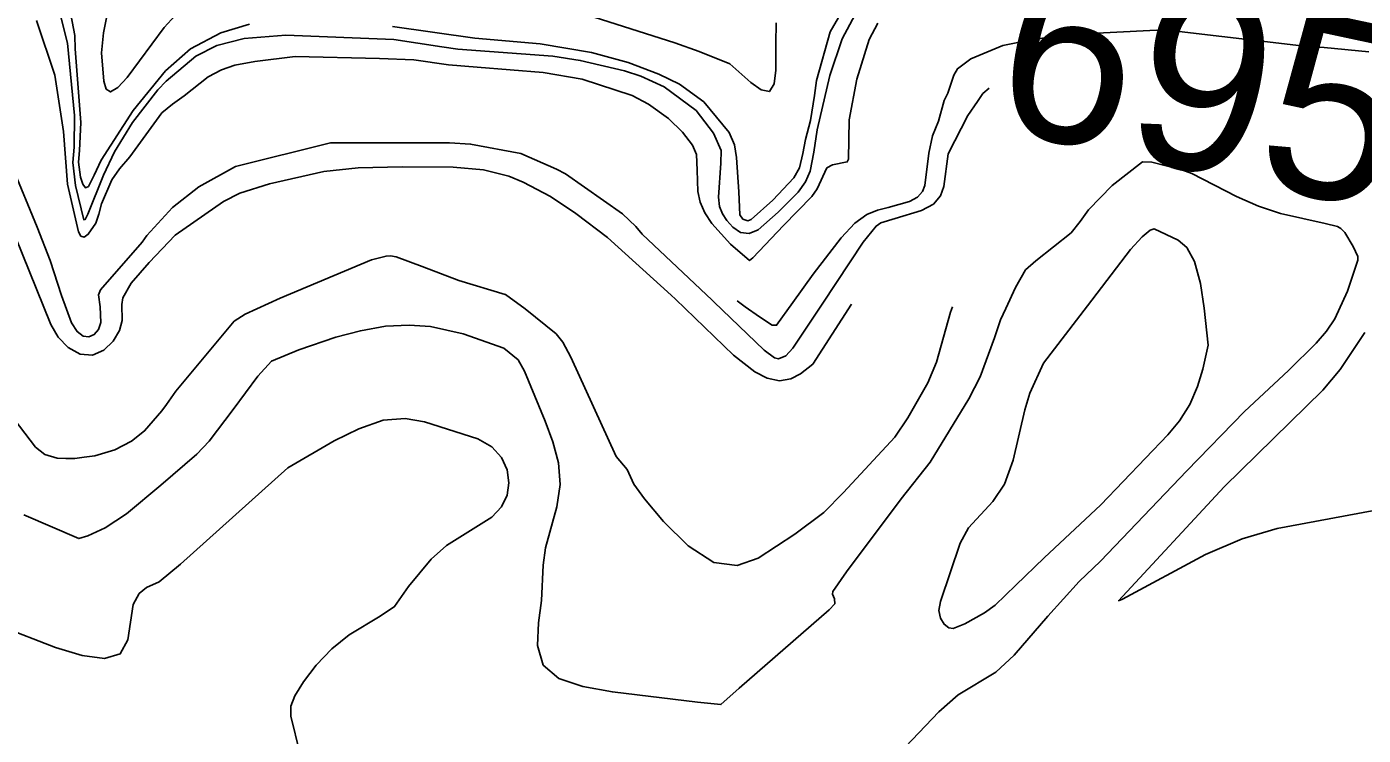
# Model space of a CAD drawing. Extents: x -291892836 to 2945206, y -477993085 to 1832792.
# Drawn here: x 1852494.3 to 1852737.2, y 544994.3 to 545123 of the extents above; entities that cross this region are included whole.
import ezdxf

# ---------------------------------------------------------------- set-up
doc = ezdxf.new("R2010")
doc.units = 0
doc.layers.add('DT_X_Contour_Minor', color=7, linetype='Continuous')
doc.layers.add('DT_X_Terrain_Ground_Line', color=7, linetype='Continuous')

msp = doc.modelspace()

# ---------------------------------------------------------------- linework, layer by layer
at = {"layer": 'DT_X_Contour_Minor'}
for points in [[(1852521.94, 545125.8), (1852519.26, 545122.91), (1852512.53, 545113.81), (1852510.84, 545112), (1852509.51, 545111.18), (1852508.7, 545111.68), (1852508.29, 545113.12), (1852507.83, 545118.26), (1852508.22, 545121.91), (1852509.36, 545127.72)], [(1852560.75, 545123.07), (1852575.71, 545120.95), (1852587.61, 545119.89), (1852596.92, 545118.32), (1852603.57, 545116.5), (1852609.17, 545114.42), (1852612.91, 545112.61), (1852617.33, 545109.4), (1852621.93, 545103.83), (1852622.91, 545101.57), (1852623.3, 545099.25), (1852623.69, 545092.99), (1852623.86, 545088.83), (1852624.46, 545088.07), (1852625.36, 545087.72), (1852625.92, 545087.97), (1852629.88, 545091.53), (1852633.69, 545095.57), (1852634.72, 545097.36), (1852635.34, 545099.98), (1852635.82, 545102.54), (1852636.73, 545105.97), (1852637.47, 545110.55), (1852637.84, 545113.25), (1852640.29, 545122.08), (1852643.31, 545127.3)], [(1852630.47, 545123.74), (1852630.42, 545119.99), (1852630.4, 545115.1), (1852630.11, 545112.62), (1852629.27, 545111.24), (1852627.75, 545111.53), (1852625.91, 545112.9), (1852622.06, 545116.26), (1852616.52, 545118.54), (1852612.08, 545120.1), (1852589.39, 545127.33)], [(1852500.51, 545124.57), (1852501.68, 545120.06), (1852502.96, 545106.87), (1852502.86, 545101.11), (1852502.66, 545098.35), (1852503.1, 545094.18), (1852504.64, 545087.95), (1852504.89, 545088.01), (1852505.36, 545088.96), (1852508.24, 545096.05), (1852510.23, 545100.27), (1852513.47, 545105.6), (1852518.12, 545111.57), (1852519.63, 545113.12), (1852525.02, 545117.69), (1852528.82, 545119.64), (1852533.79, 545120.89), (1852541.36, 545121.49), (1852561.01, 545120.68), (1852569.73, 545119.39), (1852572.6, 545118.93), (1852589.9, 545117.68), (1852594.88, 545116.9), (1852602.94, 545115), (1852605.87, 545114.06), (1852610.14, 545112.11), (1852615.96, 545107.79), (1852619.1, 545103.67), (1852620.5, 545100.54), (1852620.41, 545098.23), (1852620.02, 545092.05), (1852620.22, 545090.37), (1852620.71, 545089.02), (1852621.51, 545087.79), (1852622.63, 545086.57), (1852624.01, 545085.65), (1852625.57, 545085.42), (1852627.23, 545086.13), (1852630.83, 545089.3), (1852634.48, 545092.94), (1852635.85, 545094.83), (1852636.7, 545096.8), (1852637.31, 545100.24), (1852637.93, 545104.3), (1852640.24, 545114.14), (1852642.51, 545120.81), (1852645.27, 545126.02)], [(1852502.3, 545125.22), (1852503.01, 545121.45), (1852503.05, 545119), (1852504.1, 545105.62), (1852503.84, 545100.54), (1852503.69, 545098.42), (1852504.04, 545095.69), (1852504.45, 545094.4), (1852504.95, 545093.74), (1852505.49, 545094.01), (1852506.53, 545096.06), (1852507.77, 545098.76), (1852513.6, 545107.79), (1852519.48, 545114.99), (1852524.04, 545118.98), (1852529.57, 545121.91), (1852534.78, 545123.47)], [(1852496.06, 545124.15), (1852499.4, 545114.23), (1852500.96, 545103.99), (1852501.66, 545094.44), (1852503.69, 545085.76), (1852504.12, 545084.99), (1852504.7, 545084.81), (1852505.45, 545085.32), (1852506.85, 545087.31), (1852507.35, 545088.95), (1852507.84, 545090.81), (1852509.71, 545095.22), (1852511.13, 545097.18), (1852512.98, 545099.35), (1852518.81, 545107.35), (1852520.77, 545108.98), (1852522.87, 545110.44), (1852527.27, 545113.9), (1852529.67, 545115.17), (1852532.07, 545116.02), (1852535.73, 545116.71), (1852543.05, 545117.62), (1852558.39, 545117.27), (1852564.62, 545117.01), (1852570.93, 545116.09), (1852576.13, 545115.67), (1852588.12, 545114.7), (1852595.24, 545113.49), (1852604.32, 545110.54), (1852607.31, 545108.97), (1852610.95, 545106.32), (1852613.44, 545103.87), (1852615.26, 545101.48), (1852616.02, 545099.78), (1852616.15, 545096.97), (1852616.24, 545093.09), (1852616.68, 545091.13), (1852617.51, 545089.2), (1852618.77, 545087.26), (1852622.19, 545083.53), (1852625.67, 545080.55), (1852626.24, 545081), (1852631.81, 545086.93), (1852637, 545092.17), (1852637.96, 545093.55), (1852639.73, 545097.36), (1852640.74, 545097.9), (1852643.41, 545098.47), (1852643.61, 545098.93), (1852643.73, 545106.08), (1852645.15, 545113.49), (1852647.42, 545120.7), (1852648.96, 545123.65)], [(1852738.23, 545118.47), (1852730.1, 545119.25), (1852728.02, 545119.33), (1852702.73, 545122.28), (1852699.65, 545122.39), (1852682.75, 545121.53), (1852676.21, 545120.5), (1852671.68, 545119.61), (1852665.85, 545117.17), (1852663.45, 545115.4), (1852662.81, 545114.2), (1852661.72, 545110.97), (1852661.03, 545109.59), (1852659.97, 545105.86), (1852658.91, 545103.21), (1852658.25, 545100.02), (1852657.49, 545094.19), (1852657.06, 545093.06), (1852656.18, 545092.04), (1852654.71, 545091.24), (1852650.85, 545090.15), (1852648.94, 545089.69), (1852647, 545088.88), (1852644.82, 545087.3), (1852642.31, 545084.67), (1852637.2, 545078.03), (1852633.54, 545072.91)], [(1852398.81, 545120.13), (1852400.22, 545119.95), (1852419, 545107.84), (1852428.7, 545102.52), (1852450.93, 545091.79), (1852457.01, 545089.15), (1852459.66, 545087.58), (1852462.16, 545085.48), (1852468.69, 545078.54), (1852485.33, 545060.39), (1852495.87, 545046.6), (1852497.56, 545045.29), (1852499.81, 545044.62), (1852501.38, 545044.59)], [(1852669.18, 545111.86), (1852668.07, 545110.89), (1852667.07, 545109.43), (1852665.31, 545106.89), (1852661.76, 545099.9), (1852660.99, 545093.97), (1852660.36, 545092.3), (1852659.06, 545090.8), (1852656.92, 545089.62), (1852652.14, 545088.17), (1852649.53, 545087.4), (1852648.66, 545086.79), (1852646.28, 545083.87), (1852638.99, 545072.76)], [(1852618.87, 545073.31), (1852606.15, 545085.3), (1852605.01, 545086.7), (1852602.58, 545089.03), (1852592.22, 545096.32), (1852590.58, 545097.12), (1852584.06, 545100.01), (1852574.93, 545101.7), (1852571.09, 545101.92), (1852549.49, 545101.94), (1852532.19, 545097.63), (1852525.52, 545093.91), (1852520.78, 545090.16), (1852516.09, 545085.09), (1852515.22, 545083.86), (1852507.68, 545075.21), (1852507.33, 545074.3), (1852507.61, 545072.15), (1852507.75, 545069.26), (1852507.31, 545068.01), (1852506.54, 545067.11), (1852505.58, 545066.67), (1852504.53, 545066.8), (1852503.46, 545067.62), (1852502.42, 545069.21), (1852500.61, 545074.2), (1852498.51, 545080.53), (1852496.16, 545086.59), (1852491.59, 545097.6)], [(1852672.23, 545071.84), (1852673.97, 545075.61), (1852675.81, 545078.83), (1852677.72, 545080.51), (1852684.09, 545085.56), (1852685.74, 545087.62), (1852687.27, 545089.74), (1852691.54, 545094.18), (1852697.07, 545098.47), (1852698.78, 545098.39), (1852704.21, 545097.02), (1852706.04, 545096.38), (1852714.14, 545092.17), (1852718.19, 545090.41), (1852722.18, 545089.08), (1852730.26, 545087.24), (1852732.53, 545086.72), (1852733.15, 545086.36), (1852733.26, 545086.25)], [(1852612.17, 545073.5), (1852611.4, 545074.24), (1852599.81, 545084.72), (1852594.05, 545089.11), (1852589.47, 545092.16), (1852584.5, 545094.8), (1852581.88, 545095.85), (1852577.29, 545096.99), (1852571.76, 545097.53), (1852562.49, 545097.56), (1852554.49, 545097.4), (1852548.29, 545096.7), (1852538.37, 545094.45), (1852533.03, 545092.8), (1852530.06, 545091.29), (1852521.22, 545085.12), (1852516.52, 545080.17), (1852513.27, 545076.4), (1852511.72, 545073.74), (1852511.55, 545072.54), (1852511.59, 545069.61), (1852511.14, 545067.83), (1852510, 545065.89), (1852508.29, 545064.22), (1852506.21, 545063.31), (1852503.98, 545063.52), (1852501.82, 545064.71), (1852499.99, 545066.6), (1852498.65, 545068.93), (1852490.92, 545088.11)], [(1852733.26, 545086.25), (1852733.84, 545085.64), (1852735.35, 545083.1), (1852736.22, 545081.27), (1852736.2, 545080.63), (1852734.32, 545074.95), (1852732.01, 545069.92), (1852730.53, 545067.72), (1852728.65, 545065.5), (1852723.6, 545060.58), (1852715.65, 545053.09), (1852705.11, 545042.3), (1852689.45, 545025.92), (1852685.58, 545022.22), (1852679.89, 545015.93), (1852673.78, 545008.84), (1852670.4, 545005.74), (1852663.57, 545001.64), (1852660.05, 544998.52), (1852646.78, 544984.58)], [(1852707.08, 545078.36), (1852706.56, 545080.35), (1852705.15, 545082.89), (1852703.58, 545084.25), (1852699.18, 545086.29), (1852698.45, 545086.06), (1852697.03, 545084.85), (1852694.88, 545082.53), (1852687.09, 545072.33)], [(1852519.67, 545054.38), (1852521.39, 545056.79), (1852532, 545069.49), (1852534, 545070.81), (1852540.31, 545073.68), (1852556.92, 545080.68), (1852559.59, 545081.35), (1852560.37, 545081.39), (1852561.42, 545081.19), (1852566.12, 545079.44), (1852572.82, 545076.9), (1852581.23, 545074.38), (1852581.27, 545074.35)], [(1852687.09, 545072.33), (1852679.1, 545061.86), (1852676.6, 545056.43), (1852675.7, 545053.4), (1852673.59, 545044.25), (1852672, 545039.9), (1852669.86, 545036.74), (1852665.44, 545031.99), (1852663.93, 545029.15), (1852660.38, 545018.6), (1852660.07, 545016.93), (1852660.35, 545015.53), (1852661.03, 545014.45), (1852661.87, 545013.8), (1852662.67, 545013.64), (1852664.78, 545014.5), (1852668.36, 545016.5), (1852670.32, 545017.9), (1852674.08, 545021.56), (1852679.21, 545026.52), (1852689.51, 545036.17), (1852701.71, 545048.86), (1852703.78, 545051.38), (1852705.68, 545054.37), (1852707.09, 545057.67), (1852708.04, 545060.81), (1852709.04, 545065.14), (1852708.31, 545071.87), (1852707.61, 545076.36), (1852707.08, 545078.36)], [(1852581.27, 545074.35), (1852584.89, 545071.77), (1852590.48, 545067.22), (1852591.69, 545065.69), (1852593.14, 545062.95), (1852601.38, 545044.95), (1852603.4, 545042.55), (1852604.6, 545039.92), (1852606.53, 545037.24), (1852610.01, 545033.1), (1852614.47, 545028.7), (1852619.15, 545025.66), (1852623.41, 545025.11), (1852627.22, 545026.46), (1852633.89, 545030.83), (1852639.15, 545034.72), (1852642.76, 545038.4), (1852652.04, 545048.44), (1852654.45, 545051.94), (1852658.06, 545058.33), (1852659.65, 545062.07), (1852662.2, 545071.18), (1852662.54, 545072.11)], [(1852644.17, 545072.62), (1852637.15, 545061.73), (1852634.91, 545059.95), (1852633.14, 545059.06), (1852631.07, 545058.7), (1852628.83, 545059.18), (1852626.59, 545060.32), (1852622.74, 545063.33), (1852612.17, 545073.5)], [(1852493.75, 545034.31), (1852503.71, 545030), (1852505.35, 545030.52), (1852508.51, 545031.95), (1852512.4, 545034.53), (1852518.65, 545039.71), (1852525.18, 545045.34), (1852527.42, 545047.69), (1852531.76, 545053.49), (1852536.27, 545059.5), (1852538.78, 545062.22), (1852543.73, 545064.33), (1852550.46, 545066.61), (1852554.91, 545067.79), (1852559.49, 545068.6), (1852563.78, 545068.81), (1852567.63, 545068.52), (1852573.61, 545067.21), (1852580.97, 545064.59), (1852583.62, 545062.46), (1852584.77, 545060.42), (1852588.51, 545051.34), (1852589.9, 545047.61), (1852590.93, 545043.77), (1852591.24, 545039.83), (1852590.62, 545035.8), (1852588.54, 545028.3), (1852588.12, 545025.17), (1852587.81, 545018.75), (1852587.29, 545014.71), (1852587.11, 545010.56), (1852588.12, 545007.01), (1852590.96, 545004.59), (1852595.34, 545003.1), (1852600.72, 545002.13), (1852616.2, 545000.31), (1852620.45, 544999.84), (1852623.74, 545002.8), (1852640.15, 545017.05), (1852641.13, 545018.15), (1852641.08, 545019.07), (1852640.71, 545019.89), (1852640.79, 545020.39), (1852643.27, 545023.99), (1852653.19, 545037.22), (1852658.48, 545043.88), (1852665.49, 545055.4), (1852667.57, 545059.4), (1852670.17, 545066.5), (1852671.27, 545069.74), (1852672.23, 545071.84)], [(1852638.99, 545072.76), (1852638.75, 545072.4), (1852633.54, 545064.58), (1852632.23, 545063.21), (1852630.92, 545062.7), (1852630.19, 545062.87), (1852628.31, 545064.25), (1852619.16, 545073.04), (1852618.87, 545073.31)], [(1852633.54, 545072.91), (1852630.58, 545068.77), (1852629.75, 545068.77), (1852627.44, 545070.32), (1852624.84, 545072.15), (1852623.38, 545073.19)], [(1852737.49, 545067.44), (1852732.98, 545060.72), (1852729.85, 545056.97), (1852711.9, 545039.39), (1852692.74, 545018.72), (1852693.44, 545018.97), (1852708.51, 545027.09), (1852715.22, 545029.96), (1852721.53, 545031.82), (1852741.43, 545035.54)], [(1852504.68, 545044.78), (1852506.66, 545045.05), (1852510.26, 545046.12), (1852513.29, 545047.7), (1852515.69, 545049.58), (1852518.84, 545053.21), (1852519.67, 545054.38)], [(1852489.47, 545014.12), (1852499.5, 545010.21), (1852504.35, 545008.75), (1852508.41, 545008.21), (1852511.26, 545009.09), (1852512.64, 545011.6), (1852513.64, 545018.01), (1852514.68, 545020.02), (1852516.06, 545021.1), (1852518.33, 545022.14), (1852522.19, 545025.37), (1852541.72, 545042.86), (1852550.14, 545047.75), (1852554.61, 545049.97), (1852559.06, 545051.5), (1852563.04, 545051.82), (1852566.59, 545051.22), (1852576.28, 545048.11), (1852578.79, 545046.67), (1852580.55, 545044.76), (1852581.57, 545042.52), (1852581.89, 545040.16), (1852581.57, 545037.88), (1852580.56, 545035.77), (1852578.83, 545033.92), (1852570.54, 545028.78), (1852567.77, 545026.29), (1852563.68, 545021.33), (1852561.12, 545017.64), (1852558.51, 545015.93), (1852552.89, 545012.49), (1852549.71, 545009.99), (1852546.86, 545007.02), (1852544.55, 545003.99), (1852542.98, 545001.41), (1852542.26, 544999.55), (1852542.29, 544997.75), (1852543.88, 544991.09)], [(1852501.38, 545044.59), (1852502.98, 545044.55), (1852504.68, 545044.78)]]:
    msp.add_lwpolyline(points, dxfattribs=at)

# ---------------------------------------------------------------- texts
at = {"layer": 'DT_X_Terrain_Ground_Line'}
msp.add_text('695', height=33, rotation=347.9401, dxfattribs=at).set_placement((1852668.8, 545104.87))

doc.saveas('drawing.dxf')
